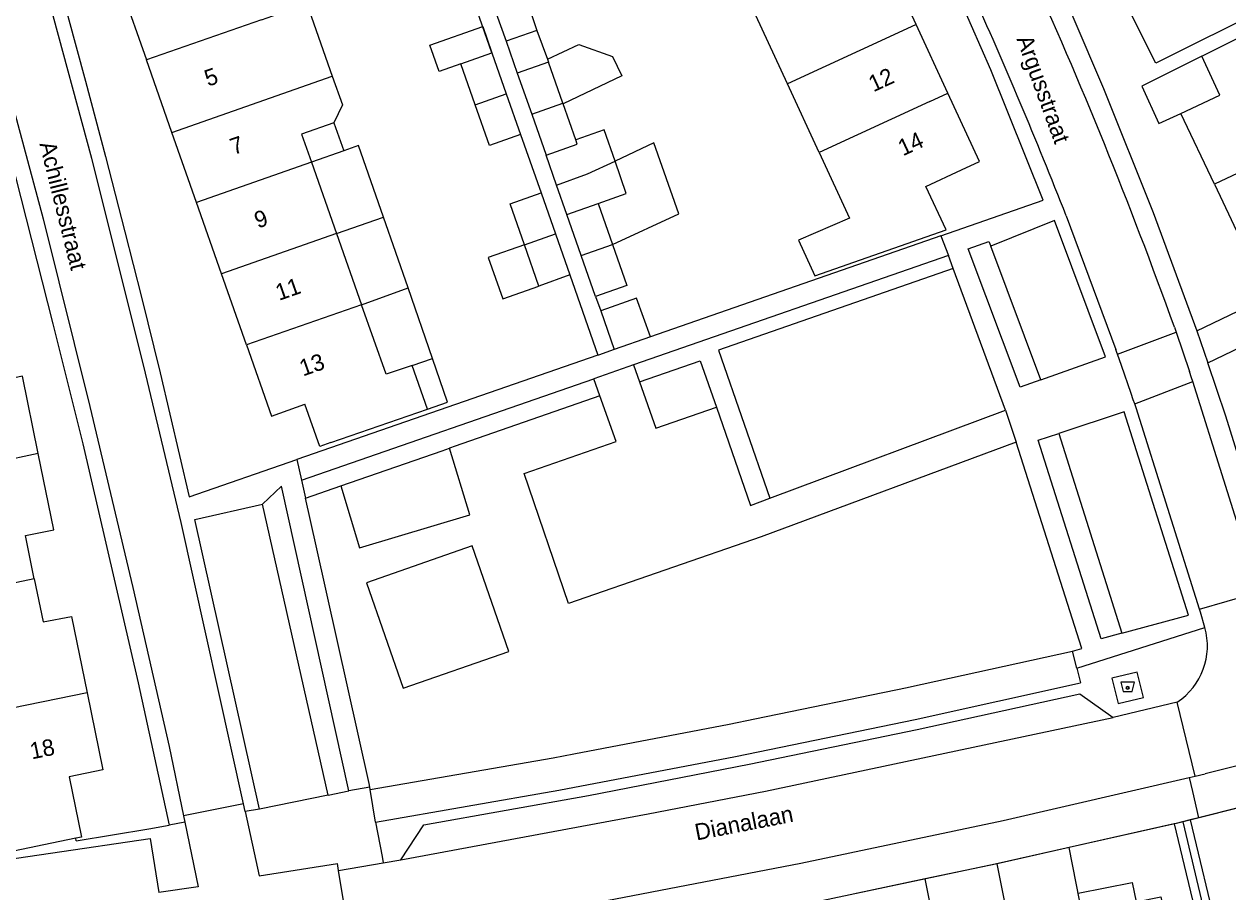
# Model space of a CAD drawing. Extents: x 194485 to 197793, y 468269 to 470822.
# Drawn here: x 195711 to 195798.3, y 469226.8 to 469289.8 of the extents above; entities that cross this region are included whole.
import ezdxf

# ---------------------------------------------------------------- set-up
doc = ezdxf.new("R2010")
doc.units = 0
for name, color, linetype in [('BGT grensvlak gebouwinstallatie plus 1', 7, 'Continuous'), ('BGT grensvlak onbegroeid terreindeel', 7, 'Continuous'), ('BGT grensvlak overig bouwwerk uitbreiding populatie', 7, 'Continuous'), ('BGT grensvlak pand op maaiveld', 7, 'Continuous'), ('BGT grensvlak pand op maaiveld LR', 7, 'Continuous'), ('BGT grensvlak vegetatieobject', 7, 'Continuous'), ('BGT grensvlak wegdeel', 7, 'Continuous'), ('BGT puntobject bak afval apart plaats', 7, 'Continuous'), ('BGT tekst huisnummerreeks', 7, 'Continuous'), ('BGT tekst openbare ruimte label weg', 7, 'Continuous'), ('GEM grensvlak WOZ_BRK percelen', 7, 'Continuous')]:
    doc.layers.add(name, color=color, linetype=linetype)

msp = doc.modelspace()

# ---------------------------------------------------------------- linework, layer by layer
at = {"layer": 'BGT grensvlak gebouwinstallatie plus 1'}
for p, q in [((195747.483, 469291.387), (195748.161, 469289.369)), ((195745.228, 469290.602), (195745.937, 469288.582)), ((195748.161, 469289.369), (195745.937, 469288.582)), ((195748.161, 469289.369), (195748.933, 469287.268)), ((195745.937, 469288.582), (195746.752, 469286.262)), ((195748.933, 469287.268), (195751.21, 469288.351)), ((195751.21, 469288.351), (195753.653, 469287.475)), ((195748.933, 469287.268), (195749.008, 469287.064)), ((195733.446, 469282.659), (195734.16, 469280.629)), ((195734.16, 469280.629), (195731.821, 469279.8)), ((195735.219, 469281.005), (195734.16, 469280.629)), ((195737.042, 469275.81), (195735.219, 469281.005)), ((195756.662, 469281.2), (195753.846, 469279.879)), ((195758.481, 469276.045), (195756.662, 469281.2)), ((195753.653, 469273.829), (195758.481, 469276.045)), ((195733.639, 469274.63), (195737.042, 469275.81)), ((195738.824, 469270.672), (195737.042, 469275.81)), ((195747.272, 469273.804), (195744.646, 469272.881)), ((195744.646, 469272.881), (195745.7, 469269.883)), ((195745.7, 469269.883), (195748.326, 469270.806)), ((195735.456, 469269.461), (195738.824, 469270.672)), ((195740.597, 469265.561), (195738.824, 469270.672)), ((195739.119, 469265.048), (195740.597, 469265.561)), ((195741.699, 469262.397), (195740.597, 469265.561)), ((195740.233, 469261.886), (195741.699, 469262.397))]:
    msp.add_line(p, q, dxfattribs=at)
for points in [[(195742.648, 469286.949), (195741.076, 469286.396), (195740.406, 469288.298), (195744.242, 469289.648), (195744.911, 469287.745)], [(195753.653, 469287.475), (195754.326, 469286.062), (195750.075, 469284.039)], [(195796.431, 469287.496), (195792.078, 469285.32), (195793.311, 469282.616), (195794.898, 469283.34)]]:
    msp.add_lwpolyline(points, dxfattribs=at)
at = {"layer": 'BGT grensvlak onbegroeid terreindeel'}
for points in [[(195733.95, 469256.304), (195735.3, 469251.803), (195743.297, 469254.201), (195741.843, 469259.049)], [(195735.804, 469249.283), (195738.474, 469241.621), (195746.136, 469244.291), (195743.466, 469251.953), (195735.804, 469249.283)]]:
    msp.add_lwpolyline(points, dxfattribs=at)
at = {"layer": 'BGT grensvlak overig bouwwerk uitbreiding populatie'}
for p, q in [((195755.404, 469269.939), (195752.802, 469269.01)), ((195756.41, 469267.118), (195755.404, 469269.939)), ((195752.802, 469269.01), (195753.78, 469266.202)), ((195756.41, 469267.118), (195753.78, 469266.202))]:
    msp.add_line(p, q, dxfattribs=at)
at = {"layer": 'BGT grensvlak pand op maaiveld'}
for p, q in [((195766.354, 469285.478), (195764.055, 469290.452)), ((195777.996, 469284.821), (195775.697, 469289.796)), ((195742.648, 469286.949), (195744.911, 469287.745)), ((195744.911, 469287.745), (195745.957, 469284.768)), ((195721.692, 469281.967), (195719.847, 469287.222)), ((195743.694, 469283.975), (195742.648, 469286.949)), ((195749.008, 469287.064), (195746.752, 469286.262)), ((195750.057, 469284.09), (195749.008, 469287.064)), ((195733.331, 469286.056), (195734.069, 469283.958)), ((195746.752, 469286.262), (195747.801, 469283.288)), ((195768.653, 469280.504), (195766.354, 469285.478)), ((195734.069, 469283.958), (195733.446, 469282.659)), ((195745.957, 469284.768), (195746.996, 469281.809)), ((195750.075, 469284.039), (195750.057, 469284.09)), ((195750.994, 469281.436), (195750.075, 469284.039)), ((195747.801, 469283.288), (195748.851, 469280.314)), ((195797.33, 469278.204), (195794.898, 469283.34)), ((195733.446, 469282.659), (195731.105, 469281.836)), ((195723.477, 469276.881), (195721.692, 469281.967)), ((195731.105, 469281.836), (195731.821, 469279.8)), ((195731.821, 469279.8), (195733.639, 469274.63)), ((195749.603, 469278.141), (195748.851, 469280.314)), ((195750.343, 469276.003), (195749.603, 469278.141)), ((195748.49, 469277.571), (195749.533, 469274.598)), ((195725.292, 469271.71), (195723.477, 469276.881)), ((195752.61, 469276.793), (195753.653, 469273.829)), ((195751.389, 469273.032), (195750.343, 469276.003)), ((195733.639, 469274.63), (195735.456, 469269.461)), ((195749.533, 469274.598), (195750.576, 469271.626)), ((195748.326, 469270.806), (195747.272, 469273.804)), ((195752.436, 469270.06), (195751.389, 469273.032)), ((195727.107, 469266.54), (195725.292, 469271.71)), ((195750.576, 469271.626), (195748.326, 469270.806)), ((195740.233, 469261.886), (195739.119, 469265.048)), ((195733.231, 469259.447), (195740.233, 469261.886)), ((195715.539, 469241.283), (195716.674, 469235.695)), ((195716.674, 469235.695), (195714.239, 469235.197)), ((195714.239, 469235.197), (195715.136, 469230.818)), ((195714.711, 469230.731), (195708.703, 469229.501)), ((195715.136, 469230.818), (195714.711, 469230.731))]:
    msp.add_line(p, q, dxfattribs=at)
for points in [[(195726.368, 469295.309), (195718.032, 469292.393), (195719.847, 469287.222)], [(195775.697, 469289.796), (195773.399, 469294.769), (195772.08, 469294.16)], [(195799.424, 469294.523), (195801.175, 469291.038), (195793.09, 469286.993), (195790.615, 469291.931)], [(195728.186, 469290.139), (195731.488, 469291.3), (195733.331, 469286.056)], [(195796.431, 469287.496), (195803.854, 469291.206), (195805.315, 469288.204)], [(195794.898, 469283.34), (195797.722, 469284.664), (195796.431, 469287.496)], [(195778.974, 469279.241), (195780.289, 469279.857), (195777.996, 469284.821)], [(195746.996, 469281.809), (195744.736, 469281.014), (195743.694, 469283.975)], [(195753.846, 469279.879), (195753.061, 469282.142), (195750.994, 469281.436)], [(195768.653, 469280.504), (195770.856, 469275.736), (195767.168, 469274.146), (195768.348, 469271.552), (195777.872, 469274.883), (195776.397, 469278.034), (195778.974, 469279.241)], [(195752.61, 469276.793), (195754.663, 469277.526), (195753.846, 469279.879)], [(195797.33, 469278.204), (195799.761, 469273.068), (195801.824, 469274.049), (195803.278, 469271.067), (195811.537, 469275.013), (195810.047, 469278.067)], [(195747.272, 469273.804), (195746.227, 469276.775), (195748.49, 469277.571)], [(195753.653, 469273.829), (195754.699, 469270.858), (195752.436, 469270.06)], [(195739.119, 469265.048), (195737.228, 469264.422), (195735.456, 469269.461)], [(195727.107, 469266.54), (195728.918, 469261.379), (195731.348, 469262.235)], [(195711.994, 469258.65), (195710.848, 469264.266), (195707.802, 469263.64)], [(195733.231, 469259.447), (195732.431, 469259.16), (195731.348, 469262.235)], [(195711.709, 469249.551), (195711.062, 469252.705), (195713.122, 469253.121), (195711.994, 469258.65)], [(195711.709, 469249.551), (195712.348, 469246.436), (195714.411, 469246.834), (195715.539, 469241.283)], [(195787.446, 469226.746), (195791.368, 469227.52), (195791.65, 469226.128), (195793.455, 469226.484), (195794.714, 469220.274)]]:
    msp.add_lwpolyline(points, dxfattribs=at)
at = {"layer": 'BGT grensvlak pand op maaiveld LR'}
for p, q in [((195728.186, 469290.139), (195719.847, 469287.222)), ((195774.378, 469289.186), (195766.354, 469285.478)), ((195775.697, 469289.796), (195774.378, 469289.186)), ((195721.692, 469281.967), (195733.331, 469286.056)), ((195776.677, 469284.211), (195777.996, 469284.821)), ((195743.694, 469283.975), (195745.957, 469284.768)), ((195747.801, 469283.288), (195750.057, 469284.09)), ((195776.677, 469284.211), (195768.653, 469280.504)), ((195805.465, 469282.056), (195797.33, 469278.204)), ((195731.821, 469279.8), (195723.477, 469276.881)), ((195751.846, 469278.963), (195753.846, 469279.879)), ((195749.603, 469278.141), (195751.846, 469278.963)), ((195750.343, 469276.003), (195752.61, 469276.793)), ((195733.639, 469274.63), (195725.292, 469271.71)), ((195747.272, 469273.804), (195749.533, 469274.598)), ((195751.389, 469273.032), (195753.653, 469273.829)), ((195735.456, 469269.461), (195727.107, 469266.54)), ((195711.994, 469258.65), (195703.153, 469256.84)), ((195711.709, 469249.551), (195702.454, 469247.656)), ((195715.539, 469241.283), (195706.7, 469239.474))]:
    msp.add_line(p, q, dxfattribs=at)
msp.add_lwpolyline([(195748.851, 469280.314), (195751.107, 469281.116), (195750.994, 469281.436)], dxfattribs=at)
at = {"layer": 'BGT grensvlak vegetatieobject'}
msp.add_line((195731.381, 469255.41), (195733.95, 469256.304), dxfattribs=at)
for points in [[(195778.378, 469272.08), (195761.34, 469266.17), (195765.07, 469255.416)], [(195755.625, 469263.866), (195760.029, 469265.392), (195761.2, 469262.015)], [(195752.748, 469262.841), (195742.244, 469259.188), (195741.843, 469259.049)], [(195733.95, 469256.304), (195741.299, 469258.859), (195741.843, 469259.049)], [(195736.077, 469234.267), (195749.351, 469236.575), (195750.849, 469236.861), (195762.128, 469239.013), (195763.993, 469239.399), (195775.041, 469241.684), (195775.145, 469241.707), (195787.046, 469244.316)]]:
    msp.add_lwpolyline(points, dxfattribs=at)
at = {"layer": 'BGT grensvlak wegdeel'}
for p, q in [((195744.911, 469287.745), (195743.422, 469291.983)), ((195746.996, 469281.809), (195748.49, 469277.571)), ((195786.578, 469275.919), (195790.176, 469266.216)), ((195777.492, 469274.463), (195756.41, 469267.118)), ((195777.492, 469274.463), (195778.031, 469273.018)), ((195784.729, 469264.005), (195781.112, 469273.706)), ((195778.031, 469273.018), (195755.195, 469265.098)), ((195778.378, 469272.08), (195778.031, 469273.018)), ((195782.178, 469261.794), (195778.378, 469272.08)), ((195750.576, 469271.626), (195752.599, 469265.79)), ((195752.436, 469270.06), (195752.802, 469269.01)), ((195790.305, 469265.859), (195794.548, 469267.472)), ((195794.426, 469267.826), (195794.548, 469267.472)), ((195794.548, 469267.472), (195795.531, 469264.62)), ((195796.067, 469267.56), (195796.865, 469265.231)), ((195752.599, 469265.79), (195730.765, 469258.221)), ((195755.195, 469265.098), (195752.314, 469264.067)), ((195755.195, 469265.098), (195755.625, 469263.866)), ((195731.087, 469256.728), (195752.314, 469264.067)), ((195752.748, 469262.841), (195752.314, 469264.067)), ((195791.548, 469262.271), (195795.765, 469263.875)), ((195795.678, 469264.151), (195795.531, 469264.62)), ((195795.765, 469263.875), (195795.678, 469264.151)), ((195800.551, 469248.611), (195795.765, 469263.875)), ((195791.448, 469262.556), (195791.285, 469263.019)), ((195791.548, 469262.271), (195791.448, 469262.556)), ((195765.07, 469255.416), (195782.178, 469261.794)), ((195782.178, 469261.794), (195782.951, 469259.476)), ((195786.045, 469260.108), (195790.615, 469245.616)), ((195730.765, 469258.221), (195731.087, 469256.728)), ((195731.087, 469256.728), (195731.381, 469255.41)), ((195733.018, 469233.87), (195728.277, 469254.984)), ((195796.259, 469247.358), (195800.551, 469248.611)), ((195787.35, 469243.071), (195796.638, 469246.032)), ((195787.35, 469243.071), (195787.046, 469244.316)), ((195787.35, 469243.071), (195787.61, 469242.006)), ((195791.737, 469242.798), (195789.89, 469242.349)), ((195789.89, 469242.349), (195790.34, 469240.503)), ((195792.186, 469240.952), (195791.737, 469242.798)), ((195794.636, 469240.622), (195789.996, 469239.493)), ((195790.34, 469240.503), (195792.186, 469240.952)), ((195795.932, 469235.235), (195794.636, 469240.622)), ((195795.503, 469235.136), (195795.932, 469235.235)), ((195795.503, 469235.136), (195795.743, 469234.124)), ((195795.932, 469235.235), (195796.67, 469235.404)), ((195733.018, 469233.87), (195734.536, 469234.18)), ((195736.047, 469234.452), (195734.536, 469234.18)), ((195736.077, 469234.267), (195736.047, 469234.452)), ((195736.461, 469231.911), (195736.077, 469234.267)), ((195795.743, 469234.124), (195796.186, 469232.218)), ((195733.018, 469233.87), (195728.053, 469232.854)), ((195726.885, 469233.227), (195722.54, 469232.361)), ((195727.009, 469232.669), (195726.885, 469233.227)), ((195728.053, 469232.854), (195727.009, 469232.669)), ((195722.638, 469231.895), (195721.495, 469231.692)), ((195722.54, 469232.361), (195722.638, 469231.895)), ((195796.186, 469232.218), (195795.581, 469232.066)), ((195714.742, 469230.543), (195714.711, 469230.731)), ((195733.782, 469228.386), (195733.698, 469228.893)), ((195733.782, 469228.386), (195737.027, 469228.95)), ((195737.027, 469228.95), (195738.293, 469229.17)), ((195734.695, 469222.867), (195733.782, 469228.386))]:
    msp.add_line(p, q, dxfattribs=at)
for points in [[(195774.995, 469315.052), (195777.773, 469309.844), (195780.225, 469304.993), (195782.61, 469300.085), (195784.803, 469295.42), (195787.072, 469290.362), (195789.283, 469285.142), (195792.899, 469276.142), (195796.067, 469267.56)], [(195777.492, 469274.463), (195784.912, 469277.048), (195781.115, 469286.496), (195779.019, 469291.297), (195776.617, 469296.419), (195774.391, 469301.025), (195771.877, 469305.965), (195768.652, 469311.946), (195766.122, 469311.061)], [(195713.529, 469292.654), (195715.42, 469285.676), (195716.868, 469280.21), (195718.288, 469274.752), (195719.485, 469270.001), (195720.834, 469264.516), (195722.938, 469255.508), (195730.765, 469258.221)], [(195726.885, 469233.227), (195722.359, 469253.648), (195719.667, 469264.987), (195715.872, 469280.062), (195712.755, 469291.606)], [(195707.031, 469290.836), (195708.951, 469283.963), (195710.343, 469278.75), (195713.063, 469268.067), (195715.224, 469259.353), (195719.25, 469242.019), (195721.495, 469231.692)], [(195708.388, 469290.375), (195712.346, 469275.682), (195715.742, 469262.066), (195718.852, 469248.932), (195721.488, 469237.387), (195722.54, 469232.361)], [(195796.067, 469267.56), (195811.582, 469275.009), (195824.597, 469282.094)], [(195796.865, 469265.231), (195812.439, 469272.711), (195825.701, 469279.952), (195825.781, 469279.996)], [(195784.729, 469264.005), (195789.422, 469265.679), (195785.733, 469275.577), (195781.112, 469273.706)], [(195784.729, 469264.005), (195783.242, 469263.469), (195779.47, 469273.523), (195780.973, 469274.048), (195781.112, 469273.706)], [(195753.78, 469266.202), (195752.647, 469265.807), (195752.599, 469265.79)], [(195790.305, 469265.859), (195790.264, 469265.979), (195790.176, 469266.216)], [(195791.285, 469263.019), (195790.581, 469265.038), (195790.305, 469265.859)], [(195802.445, 469247.601), (195798.173, 469261.357), (195796.865, 469265.231)], [(195755.625, 469263.866), (195756.798, 469260.505), (195761.2, 469262.015)], [(195782.951, 469259.476), (195764.438, 469252.615), (195750.456, 469247.774), (195747.243, 469257.197), (195753.925, 469259.521), (195752.748, 469262.841)], [(195796.259, 469247.358), (195791.653, 469261.975), (195791.548, 469262.271)], [(195761.2, 469262.015), (195763.67, 469254.894), (195765.07, 469255.416)], [(195790.615, 469245.616), (195795.457, 469246.927), (195790.794, 469261.689), (195786.045, 469260.108)], [(195787.046, 469244.316), (195787.706, 469244.514), (195782.951, 469259.476)], [(195790.615, 469245.616), (195789.126, 469245.202), (195784.549, 469259.616), (195786.045, 469260.108)], [(195734.536, 469234.18), (195729.642, 469256.292), (195728.277, 469254.984)], [(195736.047, 469234.452), (195736.005, 469234.713), (195732.154, 469251.949), (195731.381, 469255.41)], [(195728.053, 469232.854), (195723.349, 469253.872), (195728.277, 469254.984)], [(195852.458, 469247.325), (195824.218, 469239.281), (195796.186, 469232.218)], [(195796.638, 469246.032), (195796.323, 469247.155), (195796.259, 469247.358)], [(195736.461, 469231.911), (195749.76, 469234.222), (195762.576, 469236.666), (195775.629, 469239.365), (195787.61, 469242.006)], [(195738.293, 469229.17), (195739.972, 469231.705), (195751.918, 469233.849), (195763.587, 469236.112), (195775.764, 469238.617), (195787.561, 469241.212), (195789.996, 469239.493)], [(195738.293, 469229.17), (195756.26, 469232.511), (195764.755, 469234.149), (195789.996, 469239.493)], [(195807.521, 469238.104), (195803.508, 469237.106), (195799.091, 469236.006), (195796.67, 469235.404)], [(195734.695, 469222.867), (195752.63, 469226.091), (195767.325, 469228.937), (195782.013, 469232.032), (195795.503, 469235.136)], [(195727.009, 469232.669), (195728.026, 469228.009), (195733.698, 469228.893)], [(195714.742, 469230.543), (195720.023, 469231.416), (195721.495, 469231.692)], [(195722.638, 469231.895), (195723.593, 469227.203), (195720.744, 469226.788)], [(195736.461, 469231.911), (195736.937, 469229.419), (195737.027, 469228.95)], [(195794.417, 469231.776), (195781.418, 469228.844), (195765.869, 469225.569), (195737.06, 469220.186)], [(195795.581, 469232.066), (195794.549, 469231.806), (195794.417, 469231.776)], [(195794.417, 469231.776), (195800.439, 469206.681), (195795.167, 469205.434)], [(195795.581, 469232.066), (195801.607, 469206.957), (195806.984, 469208.228)], [(195706.293, 469224.123), (195705.62, 469228.591), (195720.112, 469230.728), (195720.744, 469226.788)]]:
    msp.add_lwpolyline(points, dxfattribs=at)
for centre, radius, start, end in [((195472.764, 469152.753), 341.626, 19.68441, 24.46167), ((195458.842, 469147.398), 352.034, 21.41247, 24.2947), ((195791.953, 469244.69), 4.874, 303.4071, 15.97836)]:
    msp.add_arc(centre, radius, start, end, dxfattribs=at)
at = {"layer": 'BGT puntobject bak afval apart plaats'}
msp.add_lwpolyline([(195791.363, 469241.376), (195791.538, 469242.051), (195790.538, 469242.051), (195790.713, 469241.376)], close=True, dxfattribs=at)
msp.add_circle((195791.038, 469241.651), 0.1, dxfattribs=at)
for start, end in [(0, 180), (180, 0)]:
    msp.add_arc((195791.038, 469241.651), 0.1, start, end, dxfattribs=at)
at = {"layer": 'GEM grensvlak WOZ_BRK percelen'}
for p, q in [((195803.561, 469234.076), (195795.065, 469231.936)), ((195801.416, 469205.161), (195795.065, 469231.936)), ((195786.793, 469230.056), (195781.582, 469228.881)), ((195792.076, 469203.267), (195786.793, 469230.056)), ((195781.582, 469228.881), (195776.356, 469227.778)), ((195786.84, 469202.223), (195781.582, 469228.881)), ((195776.356, 469227.778), (195771.132, 469226.678)), ((195781.604, 469201.18), (195776.356, 469227.778))]:
    msp.add_line(p, q, dxfattribs=at)
msp.add_lwpolyline([(195795.065, 469231.936), (195794.549, 469231.806), (195786.793, 469230.056)], dxfattribs=at)

# ---------------------------------------------------------------- texts
at = {"layer": 'BGT tekst huisnummerreeks'}
for s, rotation, p in [('5', 19.3, (195724.311, 469285.275)), ('12', 24.8, (195772.59, 469284.868)), ('7', 19.3, (195726.172, 469280.314)), ('14', 24.8, (195774.732, 469280.224)), ('9', 19.3, (195727.929, 469274.978)), ('11', 19.3, (195729.465, 469269.736)), ('13', 19.3, (195731.203, 469264.246)), ('18', 11.5, (195711.525, 469236.455))]:
    msp.add_text(s, height=1.2, rotation=rotation, dxfattribs=at).set_placement(p)
at = {"layer": 'BGT tekst openbare ruimte label weg'}
for s, rotation, p in [('Argusstraat', 290, (195782.959, 469288.756)), ('Achillesstraat', 284, (195712.073, 469281.14)), ('Dianalaan', 11, (195759.762, 469230.569))]:
    msp.add_text(s, height=1.2, rotation=rotation, dxfattribs=at).set_placement(p)

doc.saveas('drawing.dxf')
